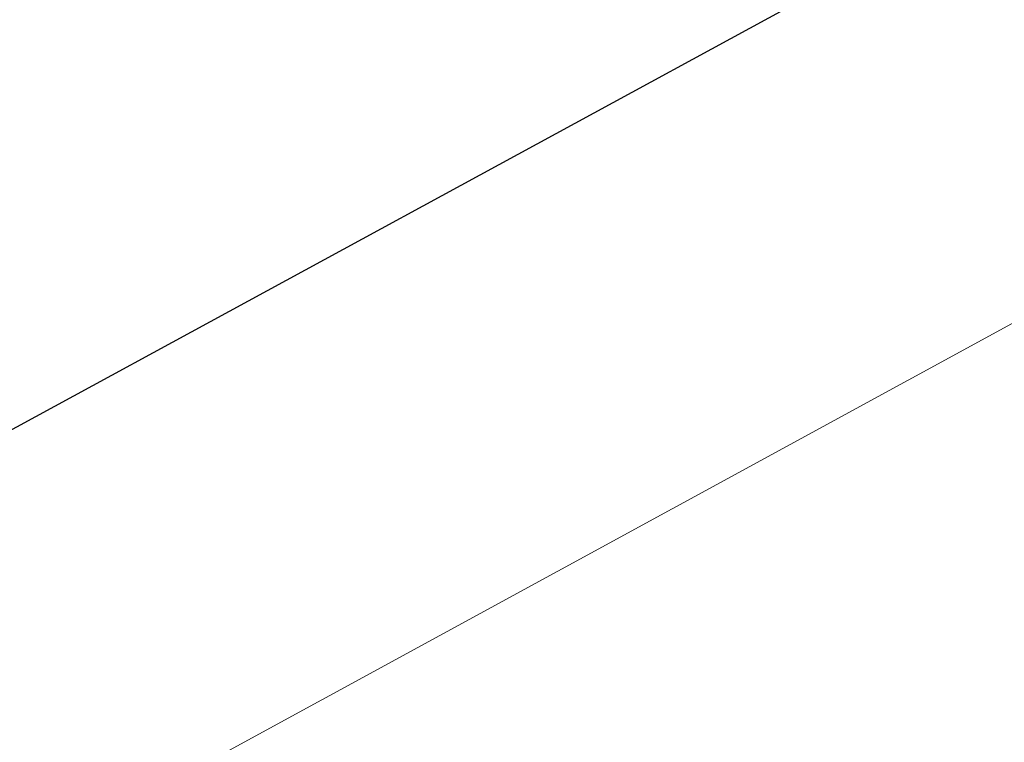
# Model space of a CAD drawing. Extents: x 1620613 to 1693141, y 557269 to 607790.
# Tile 313 of 656: x 1620817.454 to 1620817.993, y 607305.991 to 607306.386. Entities that reach past the tile are written whole.
import ezdxf

# ---------------------------------------------------------------- set-up
doc = ezdxf.new("R2010")
doc.units = 0
doc.header["$LTSCALE"] = 10
doc.header["$MEASUREMENT"] = 0
doc.linetypes.add('DGN Style 2', pattern=[7.346996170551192, 4.408197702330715, -2.938798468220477])
doc.linetypes.add('DGN Style 3', pattern=[10.28579463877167, 7.346996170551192, -2.938798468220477])
for name, color, linetype, lineweight in [('DR_X_Text', 7, 'Continuous', 0), ('DT_X_Contour_Major', 132, 'DGN Style 3', 30), ('DT_X_Contour_Minor', 136, 'DGN Style 3', 0), ('SV_X_Top_of_Bank', 97, 'DGN Style 2', 0)]:
    doc.layers.add(name, color=color, linetype=linetype, lineweight=lineweight)
doc.styles.get("Standard").update_dxf_attribs({"font": 'arial.ttf'})
doc.styles.add('Style-Arial', font='arial.ttf')
doc.dimstyles.get("Standard").update_dxf_attribs({"dimtxt": 0.18, "dimasz": 0.18, "dimexe": 0.18, "dimexo": 0.0625, "dimgap": 0.09, "dimtad": 0, "dimtih": 1, "dimtoh": 1, "dimdec": 4, "dimzin": 0, "dimdsep": 46, "dimtxsty": 'Standard', "dimcen": 0.09, "dimadec": 0, "dimazin": 0, "dimtfac": 1, "dimtdec": 4, "dimtofl": 0, "dimtmove": 0, "dimatfit": 3, "dimfxl": 1, "dimtolj": 1, "dimtzin": 0, "dimarcsym": 0})

# ---------------------------------------------------------------- blocks, each defined once
blk = doc.blocks.new('*U1004')
at = {"layer": 'DT_X_Contour_Major', "elevation": -0.5999585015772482, "flags": 128}
blk.add_lwpolyline([(-10.73377092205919, 53.6119735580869), (-16.65830646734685, 49.39508286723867), (-17.82043761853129, 48.56852365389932), (-18.76774440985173, 47.89608488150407), (-19.50022684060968, 47.37776655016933), (-20.01788491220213, 47.01356865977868), (-21.11187395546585, 46.24786820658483), (-21.67916990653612, 45.79580808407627), (-22.56056597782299, 45.01390305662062), (-23.75606216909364, 43.90215312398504), (-25.26565848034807, 42.46055828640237), (-29.71004880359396, 38.17651217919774), (-31.24964678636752, 36.71359038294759), (-32.53514799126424, 35.53785957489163), (-33.56655241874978, 34.64931975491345), (-34.34386006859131, 34.04797092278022), (-36.07788476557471, 32.82729535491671), (-36.67514828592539, 32.41886035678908), (-37.16642032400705, 32.10906203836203), (-37.55170087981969, 31.89790039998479), (-37.83098995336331, 31.78537544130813), (-38.43443884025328, 31.61682445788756), (-38.67519470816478, 31.52673416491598), (-38.94487564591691, 31.38287652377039), (-39.24348165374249, 31.18525153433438), (-39.57101273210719, 30.93385919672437), (-40.48299570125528, 30.19178983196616), (-40.84040511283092, 29.94375833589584), (-41.22864612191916, 29.75621587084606), (-41.64771872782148, 29.62916243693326), (-42.09762293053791, 29.56259803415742), (-43.33847626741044, 29.46574500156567), (-43.85018974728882, 29.43326144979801), (-44.45469018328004, 29.40845056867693), (-45.1519775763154, 29.39131235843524), (-45.9420519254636, 29.38184681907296), (-49.84556845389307, 29.35557720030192), (-51.17910881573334, 28.78344180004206), (-51.61618658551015, 28.59568502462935), (-52.35590259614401, 28.27761558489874), (-53.39825684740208, 27.82923348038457), (-54.74324933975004, 27.25053871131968), (-58.73341364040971, 25.53360244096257), (-60.15440044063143, 24.92007024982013), (-61.42473761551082, 24.36717587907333), (-62.54442516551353, 23.87491932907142), (-63.5134630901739, 23.44330059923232), (-65.89669805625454, 22.37316774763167), (-66.88007602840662, 21.93247842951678), (-68.04278372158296, 21.41301011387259), (-69.38482113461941, 20.81476280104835), (-70.9061882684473, 20.13773649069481), (-75.20227358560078, 18.22729433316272), (-76.75395307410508, 17.53665850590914), (-78.18692755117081, 16.89758264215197), (-79.50119701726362, 16.31006674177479), (-80.69676147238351, 15.77411080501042), (-83.7266600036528, 14.41364159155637), (-84.86542697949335, 13.90157591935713), (-86.00930400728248, 13.3857308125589), (-87.15829108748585, 12.86610627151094), (-88.31238821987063, 12.34270229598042), (-91.39679397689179, 10.94191911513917), (-92.55209704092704, 10.41776898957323), (-93.704701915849, 9.895905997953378), (-94.85460860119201, 9.376330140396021), (-96.00181709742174, 8.859041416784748), (-99.05744216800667, 7.482654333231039), (-100.0939483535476, 7.015814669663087), (-100.9117481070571, 6.647585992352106), (-101.5108414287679, 6.377968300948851), (-101.8912283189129, 6.206961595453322), (-102.6139847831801, 5.882425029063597), (-102.9177686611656, 5.744124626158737), (-103.2870529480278, 5.57262584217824), (-103.7218376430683, 5.367928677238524), (-104.2221227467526, 5.130033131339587), (-105.6435502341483, 4.451380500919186), (-106.1211931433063, 4.223485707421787), (-106.4880512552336, 4.048790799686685), (-106.7441245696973, 3.927295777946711), (-106.8894130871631, 3.859000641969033), (-107.1291360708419, 3.747813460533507), (-107.2624900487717, 3.686513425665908), (-107.4827597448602, 3.586003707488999), (-107.7899451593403, 3.446284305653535), (-108.184046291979, 3.267355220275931), (-110.2259882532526, 2.340863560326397), (-110.4508946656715, 1.857240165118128), (-110.5099906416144, 1.749111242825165), (-110.5908901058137, 1.631991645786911), (-110.693593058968, 1.505881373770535), (-110.8180995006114, 1.370780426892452), (-111.1791879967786, 0.9985236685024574), (-111.3604077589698, 0.7363982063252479), (-111.6332506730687, 0.2292143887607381), (-111.9977167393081, -0.5230277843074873), (-112.453805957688, -1.520328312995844), (-113.7922080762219, -4.506540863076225), (-114.3463180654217, -5.614197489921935), (-115.0048464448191, -6.697507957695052), (-115.7677932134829, -7.756472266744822), (-116.6351583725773, -8.791090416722), (-119.0873566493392, -11.51761060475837), (-119.9171276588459, -12.44106565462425), (-120.567291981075, -13.1665406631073), (-121.0378496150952, -13.69403563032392), (-121.3288005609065, -14.02355055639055), (-121.8651941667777, -14.63828363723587), (-122.0436519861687, -14.84117075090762), (-122.1767302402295, -14.98878228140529), (-122.2644289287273, -15.08111822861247), (-122.306748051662, -15.11817859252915), (-122.3590929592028, -15.14330545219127), (-122.6215193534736, -15.30107688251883), (-123.3695398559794, -15.75554602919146), (-124.6031544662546, -16.5067128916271), (-126.3223631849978, -17.55457747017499), (-131.5543785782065, -20.7444799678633), (-133.3056607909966, -21.80791465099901), (-134.6354958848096, -22.60579182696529), (-135.5438838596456, -23.13811149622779), (-136.0308247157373, -23.40487365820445), (-136.7674041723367, -23.76216274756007), (-137.3613537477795, -24.05114544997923), (-138.5907678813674, -24.65012674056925), (-140.4556465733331, -25.55910661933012), (-142.9559898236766, -26.77808508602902), (-150.47085790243, -30.44202578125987), (-152.9982851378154, -31.66934858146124), (-154.9444157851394, -32.60336146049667), (-156.3092498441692, -33.24406441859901), (-157.0927873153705, -33.59145745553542), (-158.407158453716, -34.12675899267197), (-158.8597634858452, -34.31261257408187), (-159.2318002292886, -34.46869716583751), (-159.5232686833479, -34.5950127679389), (-159.7341688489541, -34.69155938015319), (-160.1891449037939, -34.90932502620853), (-160.403595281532, -34.9726859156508), (-160.7057143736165, -34.99944434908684), (-161.0955021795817, -34.98960032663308), (-161.5729586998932, -34.94315384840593), (-162.9630677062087, -34.77049329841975), (-163.5915896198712, -34.8109115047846), (-164.4345736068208, -35.06166153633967), (-165.4920196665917, -35.52274339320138), (-166.7639277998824, -36.19415707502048), (-170.4416322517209, -38.26503599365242), (-171.8236212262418, -39.01892638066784), (-173.2113098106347, -39.72743835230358), (-174.6046980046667, -40.3905719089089), (-176.0037858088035, -41.00832705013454), (-179.7422860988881, -42.59516954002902), (-181.0999493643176, -43.16763779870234), (-182.3690639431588, -43.69491070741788), (-183.5496298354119, -44.17698826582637), (-184.6416470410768, -44.61387047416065), (-187.4356280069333, -45.7186292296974), (-188.3588541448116, -46.0850279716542), (-189.0330468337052, -46.35565513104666), (-189.4582060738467, -46.5305107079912), (-189.6343318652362, -46.60959470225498), (-189.7719560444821, -46.69278991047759), (-190.073340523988, -46.87601981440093), (-190.8742758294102, -47.36331311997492), (-192.1747619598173, -48.1546698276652), (-193.9747989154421, -49.25008993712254), (-199.4409652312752, -52.57662809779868), (-201.3165164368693, -53.7176917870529), (-202.8435453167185, -54.64597923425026), (-204.0220518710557, -55.36149043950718), (-204.8520360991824, -55.86422540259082), (-206.6006309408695, -56.92115031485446), (-207.3815209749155, -57.37984330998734), (-208.4127449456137, -57.96322861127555), (-209.6943028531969, -58.67130621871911), (-211.2261946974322, -59.504076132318), (-215.6450181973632, -61.89105231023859), (-217.0946274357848, -62.6922008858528), (-218.1293375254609, -63.30541447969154), (-218.7491484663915, -63.73069309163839), (-218.9540602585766, -63.96803672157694), (-218.9472928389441, -64.35037309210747), (-219.2266561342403, -64.57905643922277), (-220.0698215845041, -64.97835420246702), (-221.4767891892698, -65.54826638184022), (-223.4475589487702, -66.28879297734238), (-233.9600228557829, -70.14268406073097), (-239.4100908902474, -72.23705121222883), (-240.4478701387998, -72.63609548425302), (-241.2254644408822, -72.93564237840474), (-241.7428737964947, -73.1356918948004), (-242.0000982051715, -73.23624403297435), (-242.3391166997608, -73.37171989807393), (-242.5651189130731, -73.4604465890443), (-242.9888616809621, -73.62501976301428), (-243.6103450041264, -73.86543941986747), (-244.4295688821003, -74.1817055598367), (-246.8778199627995, -75.12621057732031), (-247.6972221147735, -75.44054437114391), (-248.3192402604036, -75.67516698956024), (-248.7438743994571, -75.83007843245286), (-248.9711245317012, -75.90527870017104), (-249.3139462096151, -75.99953118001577), (-249.4553763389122, -76.03460672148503), (-249.6225504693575, -76.06914398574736), (-249.8154686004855, -76.10314297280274), (-250.0341307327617, -76.1366036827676), (-250.6515550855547, -76.2251145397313), (-250.7572361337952, -76.28727380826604), (-250.6112110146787, -76.40736847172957), (-250.2134797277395, -76.5853985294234), (-249.5640422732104, -76.82136398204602), (-247.4966008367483, -77.52785238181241), (-246.7252398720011, -77.69826776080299), (-245.9617380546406, -77.67964759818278), (-245.2060953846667, -77.47199189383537), (-244.4583118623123, -77.07530064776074), (-242.4747013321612, -75.76540993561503), (-241.3212684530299, -75.61646996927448), (-239.348677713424, -76.15206810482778), (-236.5569291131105, -77.37220434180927), (-232.9460226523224, -79.27687868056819), (-222.2247282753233, -85.26872771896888), (-218.6544389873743, -87.22645936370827), (-215.9845419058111, -88.60576751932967), (-214.2150370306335, -89.40665218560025), (-213.3459243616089, -89.62911336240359), (-212.228813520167, -89.4511118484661), (-211.7801512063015, -89.34597439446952), (-211.2719973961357, -89.16406316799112), (-210.7043520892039, -88.90537816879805), (-210.0772152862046, -88.56991939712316), (-208.3255284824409, -87.57299764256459), (-207.6233193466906, -87.1899204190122), (-206.8304570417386, -86.78838006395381), (-205.9469415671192, -86.36837657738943), (-204.9727729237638, -85.92990995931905), (-202.2541189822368, -84.7360481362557), (-201.2339543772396, -84.2960357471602), (-200.2124510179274, -83.87139494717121), (-199.1896089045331, -83.46212573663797), (-198.1654280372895, -83.06822811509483), (-195.4324940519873, -82.03832991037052), (-194.4539366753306, -81.65563499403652), (-193.5679650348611, -81.27997389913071), (-192.7745791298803, -80.91134662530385), (-192.0737789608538, -80.54975317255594), (-190.32842615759, -79.59488239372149), (-189.6504994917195, -79.24457638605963), (-188.9257340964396, -78.90981144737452), (-188.1541299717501, -78.59058757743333), (-187.3356871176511, -78.28690477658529), (-185.0907212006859, -77.49780539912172), (-184.3325525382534, -77.23034574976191), (-183.7417709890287, -77.01979133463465), (-183.3183765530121, -76.86614215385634), (-183.0623692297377, -76.76939820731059), (-182.6028658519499, -76.58728799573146), (-182.2722142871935, -76.4601734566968), (-181.6248871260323, -76.21541249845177), (-180.660884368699, -75.85300512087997), (-179.380206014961, -75.3729513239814), (-175.542829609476, -73.93594597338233), (-174.0332973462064, -73.36545769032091), (-172.3827328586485, -72.73174685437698), (-170.5911361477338, -72.0348134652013), (-168.6585072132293, -71.27465752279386), (-163.3167870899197, -69.16327827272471), (-161.5280496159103, -68.4570101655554), (-160.1681272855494, -67.92174028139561), (-159.2370200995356, -67.55746862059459), (-158.7347280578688, -67.36419518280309), (-157.9670361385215, -67.0767969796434), (-157.6216973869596, -66.92370839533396), (-157.1614500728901, -66.67999129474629), (-156.5862941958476, -66.3456456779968), (-155.8962297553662, -65.92067154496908), (-153.9028464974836, -64.666569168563), (-153.1282227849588, -64.20210239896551), (-152.2993890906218, -63.74927887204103), (-151.4163454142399, -63.30809858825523), (-150.4790917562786, -62.87856154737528), (-147.9074686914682, -61.74865376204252), (-146.8264920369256, -61.28267503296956), (-145.5122793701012, -60.73216968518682), (-143.9648306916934, -60.09713771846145), (-142.1841460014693, -59.37757913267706), (-137.1246721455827, -57.34605407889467), (-135.3881328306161, -56.65855684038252), (-133.9731202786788, -56.11970891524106), (-132.8796344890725, -55.72951030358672), (-132.107675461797, -55.48796100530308), (-130.4778204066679, -55.04202862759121), (-129.8940351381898, -54.86025327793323), (-129.3650706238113, -54.64937651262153), (-128.8909268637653, -54.40939833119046), (-128.4716038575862, -54.14031873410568), (-127.4265035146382, -53.38397125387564), (-127.0504658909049, -53.13931163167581), (-126.706178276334, -52.97259337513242), (-126.3936406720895, -52.8838164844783), (-126.1128530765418, -52.87298095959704), (-125.4064195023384, -52.94800804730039), (-125.1204987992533, -53.00101726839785), (-124.7925618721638, -53.10377461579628), (-124.4226087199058, -53.25628008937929), (-124.0106393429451, -53.45853368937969), (-121.9900777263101, -54.51846278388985), (-120.2412646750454, -53.72941421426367), (-119.9025982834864, -53.57761703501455), (-119.6360904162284, -53.46038916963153), (-119.4417410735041, -53.37773061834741), (-119.3195502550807, -53.32964138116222), (-119.0899194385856, -53.24749583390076), (-119.0016083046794, -53.21353781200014), (-118.9088980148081, -53.17327290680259), (-118.811788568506, -53.12670111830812), (-118.7102799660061, -53.07382244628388), (-118.433724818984, -52.92440347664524), (-118.341659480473, -52.87479305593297), (-118.2728798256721, -52.83802602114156), (-118.2273858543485, -52.81410237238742), (-118.2051775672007, -52.80302210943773), (-118.1770030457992, -52.79059925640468), (-118.1604607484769, -52.78334929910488), (-118.131964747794, -52.77091656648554), (-118.0915150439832, -52.75330105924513), (-118.0391116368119, -52.73050277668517), (-117.8834309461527, -52.66279699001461), (-117.8322742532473, -52.64046413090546), (-117.7955646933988, -52.62424489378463), (-117.7733022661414, -52.61413927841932), (-117.7654869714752, -52.61014728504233), (-117.7639090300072, -52.60765346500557), (-117.6817146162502, -52.57226779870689), (-117.4363148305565, -52.46798116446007), (-117.0277096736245, -52.29479356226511), (-116.4558991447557, -52.05270499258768), (-114.7134639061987, -51.31526751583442), (-114.0982569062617, -51.05326104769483), (-113.5594623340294, -50.82031975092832), (-113.0970801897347, -50.61644362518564), (-112.7111104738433, -50.44163267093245), (-111.783741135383, -50.01422368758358), (-111.4237898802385, -49.8491583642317), (-111.0394631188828, -49.67451913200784), (-110.630760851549, -49.49030599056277), (-110.1976830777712, -49.29651893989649), (-109.0103083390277, -48.76698825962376), (-108.4570306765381, -48.52119234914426), (-107.6877287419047, -48.18095262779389), (-106.7024025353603, -47.74626909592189), (-105.5010520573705, -47.21714175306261), (-102.0094184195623, -45.6802104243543), (-100.6969020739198, -45.10150892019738), (-99.37807826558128, -44.51810290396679), (-98.05294699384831, -43.9299923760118), (-96.72150825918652, -43.33717733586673), (-93.16259501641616, -41.75006454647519), (-91.76980779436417, -41.1275488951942), (-90.26063105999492, -40.45033653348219), (-88.63506481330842, -39.71842746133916), (-86.89310905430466, -38.93182167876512), (-82.09270768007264, -36.7612773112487), (-80.39681498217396, -35.99461507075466), (-78.90943791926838, -35.3225366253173), (-77.6305764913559, -34.74504197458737), (-76.56023069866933, -34.2621311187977), (-73.98399609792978, -33.1004805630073), (-72.97347641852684, -32.64564099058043), (-71.87409333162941, -32.15236019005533), (-70.68584683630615, -31.620638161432), (-69.40873693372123, -31.05047490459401), (-65.88462598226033, -29.4787845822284), (-64.62347106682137, -28.91544448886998), (-63.48308953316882, -28.40419195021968), (-62.46348138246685, -27.94502696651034), (-61.5646466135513, -27.53794953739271), (-59.32878507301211, -26.52185979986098), (-58.57041817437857, -26.17659243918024), (-57.97221363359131, -25.90285766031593), (-57.53417145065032, -25.70065546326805), (-57.25629162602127, -25.56998584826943), (-56.728828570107, -25.31691031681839), (-56.53680415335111, -25.22439875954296), (-56.35632819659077, -25.13667073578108), (-56.1874006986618, -25.05372624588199), (-56.03002166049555, -24.97556528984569), (-55.62574217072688, -24.7735141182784), (-55.42500568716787, -24.67597781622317), (-55.12600585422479, -24.53490728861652), (-54.72874267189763, -24.3503025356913), (-54.23321614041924, -24.12216355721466), (-52.78079425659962, -23.4557473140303), (-52.30419238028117, -23.23717727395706), (-51.96370316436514, -23.08127933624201), (-51.75932660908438, -22.98805350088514), (-51.69106271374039, -22.95749976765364), (-51.69050920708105, -22.95958594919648), (-51.6877333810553, -22.95901007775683), (-51.67982103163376, -22.95571782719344), (-51.66677215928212, -22.94970919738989), (-51.64858676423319, -22.94098418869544), (-51.59324368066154, -22.91409565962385), (-51.56284228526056, -22.89934679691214), (-51.51314541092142, -22.8752666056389), (-51.4441530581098, -22.84185508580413), (-51.35586522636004, -22.79911223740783), (-50.89883256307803, -22.57787251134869), (-50.69231312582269, -18.5527205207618), (-50.5474165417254, -17.63390223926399), (-50.2012351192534, -16.60251253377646), (-49.65376885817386, -15.45855140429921), (-48.90501775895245, -14.202018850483), (-46.63996837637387, -10.70117014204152), (-45.6946967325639, -9.466899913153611), (-44.55766883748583, -8.389725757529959), (-43.22888469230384, -7.469647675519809), (-41.70834429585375, -6.706665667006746), (-37.39789490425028, -4.881508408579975), (-35.95202314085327, -4.269288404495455), (-34.84724489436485, -3.801496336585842), (-34.08356016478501, -3.478132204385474), (-33.66096895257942, -3.299196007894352), (-32.98885040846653, -3.014603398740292), (-32.56708585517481, -2.771073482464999), (-31.80588110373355, -2.253928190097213), (-30.70523615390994, -1.463167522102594), (-29.26515100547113, -0.3987914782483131), (-24.97233701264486, 2.80436514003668), (-23.38410124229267, 3.962981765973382), (-21.8390044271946, 5.036464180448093), (-20.33704656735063, 6.024812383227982), (-18.87822766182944, 6.928026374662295), (-15.04556252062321, 9.223084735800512), (-13.7699835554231, 9.989806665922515), (-12.81774551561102, 10.56867868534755), (-12.18884840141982, 10.95970079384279), (-11.88329221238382, 11.16287299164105), (-11.49959694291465, 11.45419897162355), (-11.18522729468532, 11.65942326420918), (-10.52988980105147, 12.05660165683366), (-9.533584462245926, 12.64573414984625), (-8.196311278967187, 13.42682074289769), (-4.175625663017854, 15.76565712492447), (-2.723575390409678, 16.61259203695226), (-1.38293878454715, 17.39926948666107), (-0.1537158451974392, 18.12568947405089), (0.9640934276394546, 18.7918519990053), (3.796366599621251, 20.48794211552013), (4.937221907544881, 21.17791070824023), (6.235582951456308, 21.97574889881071), (7.691449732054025, 22.88145668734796), (9.304822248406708, 23.89503407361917), (13.81715660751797, 26.7417332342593), (15.40810793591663, 27.75897642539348), (16.79671115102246, 28.67568162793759), (17.9829662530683, 29.49184884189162), (18.9668732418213, 30.20747806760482), (21.32082772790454, 31.98177201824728), (22.13515316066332, 32.46913583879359), (22.8126635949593, 32.60050683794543), (23.353359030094, 32.37588501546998), (23.7572394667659, 31.79527037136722), (25.32277983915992, 28.25508544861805)], dxfattribs=at)
at = {"layer": 'DT_X_Contour_Minor', "transparency": 33554559, "elevation": -0.9999584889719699, "flags": 128}
blk.add_lwpolyline([(-8.492572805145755, 53.84820810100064), (-15.07808903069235, 49.16085297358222), (-16.3698752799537, 48.24207730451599), (-17.42286993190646, 47.49461677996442), (-18.23707298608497, 46.91847140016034), (-18.81248444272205, 46.51364116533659), (-20.02852619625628, 45.66251406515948), (-20.61667068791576, 45.20093063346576), (-21.4690728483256, 44.45452566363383), (-22.58573267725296, 43.42329915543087), (-23.96665017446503, 42.1072511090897), (-28.00144039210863, 38.21802760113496), (-29.43448192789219, 36.86505633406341), (-30.70751387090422, 35.72306016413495), (-31.82053622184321, 34.79203909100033), (-32.773548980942, 34.07199311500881), (-35.10157021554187, 32.43317064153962), (-35.90342855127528, 31.88482473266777), (-36.56298763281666, 31.46890386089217), (-37.08024746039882, 31.18540802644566), (-37.45520803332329, 31.03433722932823), (-38.26537055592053, 30.80804848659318), (-38.5701864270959, 30.70207889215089), (-38.87701214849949, 30.55388666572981), (-39.18584772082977, 30.36347180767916), (-39.49669314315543, 30.1308343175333), (-40.32829407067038, 29.45417083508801), (-40.65420147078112, 29.22800079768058), (-41.00822297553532, 29.05698829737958), (-41.39035858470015, 28.94113333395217), (-41.80060829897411, 28.88043590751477), (-42.93209300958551, 28.7921194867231), (-43.44573148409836, 28.76218254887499), (-44.138033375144, 28.73860905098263), (-45.00899868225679, 28.72139899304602), (-46.05862740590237, 28.71055237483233), (-51.37377608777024, 28.67478285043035), (-51.64091039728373, 28.5601728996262), (-51.89018734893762, 28.45297396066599), (-53.54094456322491, 27.74273809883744), (-59.19179588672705, 25.3112302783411), (-60.67735568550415, 24.67029647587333), (-61.94700678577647, 24.11884824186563), (-63.0007491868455, 23.65688557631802), (-63.8385828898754, 23.28440847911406), (-65.78492783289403, 22.41045031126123), (-66.63796543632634, 22.0283434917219), (-67.73731953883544, 21.5374916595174), (-69.08299014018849, 20.93789481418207), (-70.67497724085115, 20.22955295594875), (-75.24869817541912, 18.19564798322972), (-76.87309035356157, 17.47275672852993), (-78.31597618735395, 16.82951169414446), (-79.57735567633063, 16.26591287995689), (-80.65722882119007, 15.78196028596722), (-83.29488208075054, 14.59761499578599), (-84.31423909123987, 14.13911842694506), (-85.39407017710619, 13.65188768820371), (-86.53437533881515, 13.13592277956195), (-87.73515457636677, 12.59122370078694), (-91.01786464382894, 11.10038059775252), (-92.24744508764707, 10.54253152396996), (-93.47415386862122, 9.98711662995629), (-94.69799098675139, 9.434135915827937), (-95.91895644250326, 8.883589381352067), (-99.17103543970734, 7.41871086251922), (-100.2649665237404, 6.925994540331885), (-101.1077005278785, 6.546504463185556), (-101.6992374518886, 6.280240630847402), (-102.0395772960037, 6.127203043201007), (-102.6122207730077, 5.870071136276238), (-102.8710252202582, 5.751846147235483), (-103.2179559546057, 5.590020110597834), (-103.6530129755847, 5.38459302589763), (-104.1761962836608, 5.135564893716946), (-105.6888534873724, 4.413355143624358), (-106.1915380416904, 4.173437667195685), (-106.5650988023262, 3.995342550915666), (-106.8095357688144, 3.879069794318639), (-106.9248489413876, 3.824619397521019), (-107.0601856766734, 3.76184815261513), (-107.1354712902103, 3.727240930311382), (-107.2598255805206, 3.6704976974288), (-107.4332485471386, 3.591618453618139), (-107.6557401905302, 3.490603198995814), (-108.8085281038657, 2.967547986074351), (-109.2859254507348, 1.940985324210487), (-109.4113654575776, 1.7114655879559), (-109.5830866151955, 1.462861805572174), (-109.8010889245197, 1.195173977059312), (-110.0653723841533, 0.9084021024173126), (-110.8318364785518, 0.1182317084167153), (-111.1405282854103, -0.2686568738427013), (-111.4917556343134, -0.8366948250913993), (-111.8855185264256, -1.585882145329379), (-112.3218169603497, -2.516218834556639), (-113.5419935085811, -5.238649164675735), (-114.0471570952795, -6.24846274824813), (-114.6475154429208, -7.236080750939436), (-115.3430685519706, -8.201503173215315), (-116.1338164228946, -9.144730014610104), (-118.3694037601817, -11.63040748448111), (-119.1451630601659, -12.49439190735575), (-119.7957504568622, -13.22208707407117), (-120.3211659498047, -13.81349298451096), (-120.7214095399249, -14.2686096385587), (-121.6218299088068, -15.30053504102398), (-121.9213992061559, -15.64111272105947), (-122.1447918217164, -15.88890170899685), (-122.2920077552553, -16.04390200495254), (-122.3630470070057, -16.10611360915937), (-122.4509161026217, -16.14829296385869), (-122.7035569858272, -16.29858686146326), (-123.3955778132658, -16.71783403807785), (-124.5269785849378, -17.40603449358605), (-126.0977593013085, -18.36318822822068), (-130.8723478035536, -21.27420255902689), (-132.5060559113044, -22.2619009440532), (-133.8262388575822, -23.04173535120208), (-134.8328966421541, -23.61370578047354), (-135.52602926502, -23.97781223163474), (-136.956349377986, -24.67161079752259), (-137.7491084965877, -25.05695722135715), (-139.0546457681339, -25.69264756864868), (-140.8729611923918, -26.57868183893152), (-143.2040547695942, -27.71506003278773), (-150.1040085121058, -31.07919378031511), (-152.4425822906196, -32.21340242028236), (-154.2833383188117, -33.09292802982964), (-155.6262765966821, -33.71777060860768), (-156.4713971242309, -34.08793015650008), (-158.0612948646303, -34.73544491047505), (-158.6026263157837, -34.95731399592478), (-159.034197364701, -35.13728518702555), (-159.3560080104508, -35.27535848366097), (-159.5680582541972, -35.37153388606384), (-159.9871783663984, -35.57213776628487), (-160.2028264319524, -35.6282573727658), (-160.5354305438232, -35.64616328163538), (-160.9849907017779, -35.62585549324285), (-161.551506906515, -35.56733400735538), (-163.2181581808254, -35.36032511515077), (-163.9239199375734, -35.38187072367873), (-164.7912167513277, -35.60176421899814), (-165.8200486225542, -36.02000560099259), (-167.0104155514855, -36.63659486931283), (-170.4001074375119, -38.54529676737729), (-171.6738685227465, -39.24014763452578), (-172.9528828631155, -39.89317381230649), (-174.2371504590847, -40.50437530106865), (-175.5266713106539, -41.07375210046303), (-178.9723979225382, -42.53632397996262), (-180.2544681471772, -43.07611123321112), (-181.5163838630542, -43.59854408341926), (-182.7581450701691, -44.10362253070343), (-183.9797517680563, -44.59134657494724), (-187.2104969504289, -45.86880482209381), (-188.2780448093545, -46.2924802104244), (-189.0576294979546, -46.60541269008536), (-189.5492510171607, -46.80760226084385), (-189.7529093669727, -46.89904892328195), (-189.9120474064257, -46.99524947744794), (-190.1994348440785, -47.16993256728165), (-190.9422436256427, -47.6218314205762), (-192.1404737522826, -48.35094603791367), (-193.7941252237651, -49.35727641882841), (-198.8110909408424, -52.41044511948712), (-200.565739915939, -53.47782217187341), (-202.066962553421, -54.39007680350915), (-203.3147588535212, -55.14720901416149), (-204.3091288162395, -55.74921880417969), (-206.6228802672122, -57.14774834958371), (-207.571740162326, -57.70909219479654), (-208.6830062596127, -58.34422657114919), (-209.956678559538, -59.05315147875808), (-211.3927570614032, -59.83586691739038), (-215.4388413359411, -62.02149546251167), (-216.7657182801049, -62.78071422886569), (-217.7117859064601, -63.41914911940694), (-218.2770442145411, -63.93680013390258), (-218.4614932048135, -64.33366727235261), (-218.4456114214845, -65.23093447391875), (-218.8592534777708, -65.67890275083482), (-220.1120909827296, -66.34985718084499), (-222.204123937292, -67.24379776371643), (-225.1353523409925, -68.36072449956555), (-234.0708886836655, -71.63651066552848), (-236.5019040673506, -72.99134994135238), (-237.0932979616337, -74.59902814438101), (-235.8450703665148, -76.4595452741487), (-232.7572212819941, -78.57290133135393), (-222.0701284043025, -84.54563605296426), (-218.5152384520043, -86.49776137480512), (-215.86588825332, -87.87458629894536), (-214.1220778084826, -88.67611082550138), (-213.2838071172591, -88.90233495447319), (-212.2558049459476, -88.73853210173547), (-211.8429311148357, -88.64178115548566), (-211.3753112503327, -88.47438045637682), (-210.8529453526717, -88.23633000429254), (-210.2758334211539, -87.92762979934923), (-208.6638735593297, -87.01022958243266), (-207.9868110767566, -86.64415467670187), (-207.1645935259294, -86.2339801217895), (-206.1972209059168, -85.77970591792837), (-205.0846932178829, -85.28133206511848), (-201.9244126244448, -83.89353559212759), (-200.7700283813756, -83.39391655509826), (-199.6770860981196, -82.93590679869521), (-198.645585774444, -82.51950632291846), (-197.6755274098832, -82.144715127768), (-195.1706277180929, -81.20075098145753), (-194.2737205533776, -80.84998788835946), (-193.4616738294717, -80.50567171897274), (-192.7344875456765, -80.1678024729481), (-192.0921617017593, -79.8363801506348), (-190.4924400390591, -78.9611831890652), (-189.8710791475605, -78.64010649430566), (-189.2067877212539, -78.33327413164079), (-188.4995657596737, -78.04068610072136), (-187.749413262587, -77.76234240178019), (-185.6917658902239, -77.0390849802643), (-184.9968583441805, -76.79394199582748), (-184.455371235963, -76.60095610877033), (-184.0673045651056, -76.46012731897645), (-183.8326583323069, -76.37145562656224), (-183.4114956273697, -76.20454057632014), (-183.0717121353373, -76.07428115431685), (-182.3682336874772, -75.80868917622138), (-181.3010602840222, -75.40776464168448), (-179.8701919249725, -74.87150755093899), (-175.5696163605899, -73.26104523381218), (-173.9291817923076, -72.64197545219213), (-172.2333097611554, -71.99261284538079), (-170.4820002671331, -71.31295741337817), (-168.675253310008, -70.60300915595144), (-163.7833448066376, -68.66942336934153), (-162.1383236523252, -68.02004190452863), (-160.8721915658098, -67.522086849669), (-159.9849485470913, -67.17555820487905), (-159.4765945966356, -66.98045597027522), (-158.6261694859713, -66.6620852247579), (-158.2436140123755, -66.4924984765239), (-157.7337664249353, -66.2225162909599), (-157.0966267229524, -65.85213866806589), (-156.3321949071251, -65.3813656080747), (-154.1239872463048, -63.99211019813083), (-153.2658833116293, -63.47758842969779), (-152.3477272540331, -62.97596468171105), (-151.3695190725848, -62.48723895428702), (-150.3312587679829, -62.01141124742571), (-147.4824951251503, -60.75973472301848), (-146.3314798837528, -60.26219184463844), (-145.0150068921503, -59.7083206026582), (-143.5330761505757, -59.09812099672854), (-141.8856876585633, -58.43159302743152), (-137.2720413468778, -56.57908062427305), (-135.6885213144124, -55.95216383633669), (-134.3981959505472, -55.46079777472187), (-133.4010652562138, -55.1049824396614), (-132.6971292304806, -54.88471783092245), (-131.2108927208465, -54.47807984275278), (-130.6555999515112, -54.29571359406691), (-130.1043990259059, -54.05359333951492), (-129.5572899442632, -53.75171907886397), (-129.0142727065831, -53.39009081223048), (-127.5716825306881, -52.34607675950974), (-127.0677549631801, -52.00675716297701), (-126.6379148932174, -51.77180891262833), (-126.2821623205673, -51.64123200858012), (-126.0004972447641, -51.61502645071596), (-125.3481737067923, -51.68430675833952), (-125.0562257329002, -51.74790574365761), (-124.6696244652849, -51.8867424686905), (-124.188369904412, -52.10081693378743), (-123.6124620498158, -52.39012913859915), (-120.7040343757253, -53.91580748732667), (-119.51421548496, -53.37897200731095), (-119.2838011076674, -53.27569558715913), (-119.10248035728, -53.19593867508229), (-118.970253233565, -53.13970127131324), (-118.8871197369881, -53.10698337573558), (-118.7308885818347, -53.05109499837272), (-118.6708053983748, -53.02799138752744), (-118.6077292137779, -53.00059683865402), (-118.5416600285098, -52.96891135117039), (-118.4725978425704, -52.93293492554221), (-118.2844413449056, -52.83127653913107), (-118.2218039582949, -52.79752369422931), (-118.1750091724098, -52.7725089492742), (-118.1440569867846, -52.75623230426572), (-118.1289474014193, -52.74869375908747), (-118.0985239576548, -52.73530920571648), (-118.0516161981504, -52.71486564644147), (-118.0159631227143, -52.69935465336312), (-117.9100445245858, -52.65329048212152), (-117.8752396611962, -52.63809614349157), (-117.8502640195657, -52.62706125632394), (-117.8351176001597, -52.62018582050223), (-117.8298004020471, -52.61746983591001), (-117.8287268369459, -52.61577314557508), (-117.7415130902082, -52.57845470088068), (-117.4806770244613, -52.4677718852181), (-117.0462186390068, -52.28372469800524), (-116.4381379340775, -52.02631313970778), (-114.5850929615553, -51.24206315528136), (-113.9380895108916, -50.96676909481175), (-113.3868628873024, -50.72907440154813), (-112.9314130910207, -50.52897907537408), (-112.571740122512, -50.36648311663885), (-111.7403146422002, -49.98329304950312), (-111.4176032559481, -49.83530506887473), (-111.0730382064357, -49.67873367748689), (-110.7066194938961, -49.51357887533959), (-110.3183471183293, -49.33984066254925), (-109.2538159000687, -48.86509421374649), (-108.7303056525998, -48.63263465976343), (-107.9581733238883, -48.29131583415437), (-106.9374189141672, -47.84113773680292), (-105.6680424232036, -47.28210036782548), (-101.9515423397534, -45.6461883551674), (-100.581994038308, -45.04247959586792), (-99.26072419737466, -44.45828732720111), (-97.98773281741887, -43.89361154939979), (-96.76301989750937, -43.34845226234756), (-93.5614900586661, -41.92071615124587), (-92.27156418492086, -41.34398258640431), (-90.80293394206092, -40.68458397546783), (-89.15559933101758, -39.94252031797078), (-87.3295603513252, -39.11779161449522), (-82.22185058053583, -36.80829500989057), (-80.41739153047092, -35.99255317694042), (-78.83479670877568, -35.27745013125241), (-77.47406611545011, -34.66298587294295), (-76.33519975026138, -34.14916040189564), (-73.59404174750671, -32.91314419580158), (-72.54619530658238, -32.44139086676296), (-71.45852448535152, -31.95314303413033), (-70.33102928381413, -31.44840069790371), (-69.16370970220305, -30.92716385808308), (-65.99775831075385, -29.51520628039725), (-64.84745490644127, -29.00124748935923), (-63.77100823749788, -28.51833929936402), (-62.76841830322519, -28.06648171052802), (-61.83968510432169, -27.64567472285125), (-59.46153888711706, -26.56492355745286), (-58.65491140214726, -26.19768423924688), (-58.01863860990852, -25.90652965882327), (-57.552720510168, -25.69145981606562), (-57.2571571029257, -25.55247471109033), (-56.6961276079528, -25.28329408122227), (-56.49730208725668, -25.18760355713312), (-56.32159764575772, -25.10241745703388), (-56.16901428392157, -25.02773578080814), (-56.03955200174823, -24.96355852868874), (-55.72514735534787, -24.80642508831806), (-55.55238282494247, -24.72293080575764), (-55.26989271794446, -24.59029803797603), (-54.87767703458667, -24.40852678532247), (-54.37573577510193, -24.17761704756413), (-51.77731688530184, -22.98538180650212), (-51.7360826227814, -22.79091591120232), (-51.72151687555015, -22.62124968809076), (-51.69549146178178, -22.19559354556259), (-51.65800638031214, -21.5139474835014), (-51.60906163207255, -20.57631150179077), (-51.46326274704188, -17.7346289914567), (-51.31786534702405, -16.65141810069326), (-50.99102230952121, -15.53304731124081), (-50.48273363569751, -14.37951662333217), (-49.79299932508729, -13.19082603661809), (-47.71178031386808, -9.974104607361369), (-46.80802851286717, -8.825103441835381), (-45.65768736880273, -7.790641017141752), (-44.26075688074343, -6.870717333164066), (-42.61723704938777, -6.065332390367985), (-37.90573170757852, -4.070357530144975), (-33.08645770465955, -2.029750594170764), (-32.66171611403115, -1.790621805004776), (-31.93848205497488, -1.306539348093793), (-30.91675552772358, -0.5775032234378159), (-29.59653653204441, 0.3964865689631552), (-25.67796258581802, 3.32039757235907), (-24.19284844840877, 4.399168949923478), (-22.67643649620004, 5.442549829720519), (-21.12872672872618, 6.450540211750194), (-19.54971914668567, 7.423140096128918), (-15.29730184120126, 9.969552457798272), (-13.88561271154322, 10.81751914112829), (-12.83985830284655, 11.45160992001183), (-12.16003861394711, 11.87182479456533), (-11.84615364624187, 12.07816376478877), (-11.49704002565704, 12.343233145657), (-11.21100385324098, 12.5299610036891), (-10.61473055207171, 12.89134254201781), (-9.708220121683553, 13.42737776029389), (-8.491472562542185, 14.13806665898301), (-4.833162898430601, 16.26610862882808), (-3.483265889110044, 17.05390806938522), (-2.177307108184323, 17.82127491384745), (-0.9152865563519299, 18.56820916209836), (0.3027957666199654, 19.29471081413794), (3.492430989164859, 21.20480509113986), (4.730960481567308, 21.95263804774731), (6.054322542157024, 22.76356620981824), (7.462517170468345, 23.63758957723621), (8.955544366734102, 24.57470815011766), (13.05006031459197, 27.15781795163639), (14.52627509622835, 28.10542483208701), (15.88403248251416, 29.01091312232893), (17.12333247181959, 29.87428282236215), (18.24417506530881, 30.69553393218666), (21.07514545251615, 32.82937877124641), (22.04204786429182, 33.44363855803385), (22.81952730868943, 33.6860342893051), (23.40758378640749, 33.55656596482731), (23.80621729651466, 33.05523358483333), (25.22452008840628, 29.84799968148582)], dxfattribs=at)
blk = doc.blocks.new('TerminatorOpen_0.5')
at = {"color": 0, "linetype": 'ByBlock', "lineweight": -2}
for q in [(-1, 0.25), (-1, 0), (-1, -0.25)]:
    blk.add_line((0, 0), q, dxfattribs=at)

msp = doc.modelspace()

# ---------------------------------------------------------------- linework, layer by layer
at = {"layer": 'SV_X_Top_of_Bank', "extrusion": (0.007114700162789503, -0.05176716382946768, 0.9986338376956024), "elevation": -18855.21206843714, "flags": 128}
msp.add_lwpolyline([(1688341.399474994, 380495.2335694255), (1688359.531308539, 380495.7043637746), (1688370.463455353, 380498.0725351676), (1688395.572580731, 380506.740670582), (1688420.940108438, 380511.7574321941), (1688444.138128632, 380518.355338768), (1688467.22231404, 380528.7305743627), (1688491.262317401, 380540.2151339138), (1688508.535586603, 380545.2887184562), (1688513.5223003, 380548.4010002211), (1688516.051220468, 380548.1495454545), (1688520.39603739, 380549.3039635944), (1688525.368929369, 380551.0706712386)], dxfattribs=at)
at = {"layer": 'SV_X_Top_of_Bank', "extrusion": (0.04489057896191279, -0.1067836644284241, 0.9932683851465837), "elevation": 8952.639644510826, "flags": 128}
msp.add_lwpolyline([(1729619.200279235, -67683.47041249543), (1729610.048117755, -67689.2494116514), (1729593.286163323, -67692.1110974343), (1729566.643396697, -67690.50938442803), (1729551.852254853, -67691.88192179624), (1729536.554039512, -67691.83763185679), (1729515.835796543, -67695.68964613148), (1729501.149706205, -67697.72199223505), (1729469.279658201, -67698.3224800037)], dxfattribs=at)
at = {"layer": 'SV_X_Top_of_Bank', "extrusion": (0.168901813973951, -0.4467975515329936, 0.8785465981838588), "elevation": 3356.978483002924, "flags": 128}
msp.add_lwpolyline([(1730947.770607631, -3965.265990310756), (1730946.805849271, -3964.96904812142), (1730946.663359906, -3964.804005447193), (1730941.67030618, -3965.055207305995), (1730939.350192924, -3965.361981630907), (1730937.749893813, -3967.172645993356), (1730926.574366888, -3968.532772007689), (1730874.446998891, -3968.466137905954), (1730864.586120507, -3969.339779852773), (1730855.732144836, -3969.748913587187), (1730845.815665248, -3968.420788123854), (1730844.088985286, -3969.592587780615), (1730838.536446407, -3969.077424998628), (1730833.231231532, -3969.713117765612)], dxfattribs=at)

# ---------------------------------------------------------------- block references
at = {"layer": 'DT_X_Contour_Minor', "transparency": 33554559}
msp.add_blockref('*U1004', (1621028.060791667, 607365.3311666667, 1050.599958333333), dxfattribs=at)

# ---------------------------------------------------------------- leaders
at = {"layer": 'DR_X_Text', "annotation_type": 0, "has_hookline": 1, "hookline_direction": 1}
msp.add_leader([(1620881.245000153, 607312.333310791, 1046.267599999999), (1620804.679557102, 607276.0227453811, 1046.267599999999), (1620803.279557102, 607276.0227453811, 1046.267599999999)], dimstyle='Standard', override={"dimscale": 10, "dimtxt": 0.14, "dimasz": 0.14, "dimgap": 0.07000000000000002, "dimtad": 0, "dimtxsty": 'Style-Arial', "dimldrblk": 'TerminatorOpen_0.5'}, dxfattribs=at)

doc.saveas('drawing.dxf')
